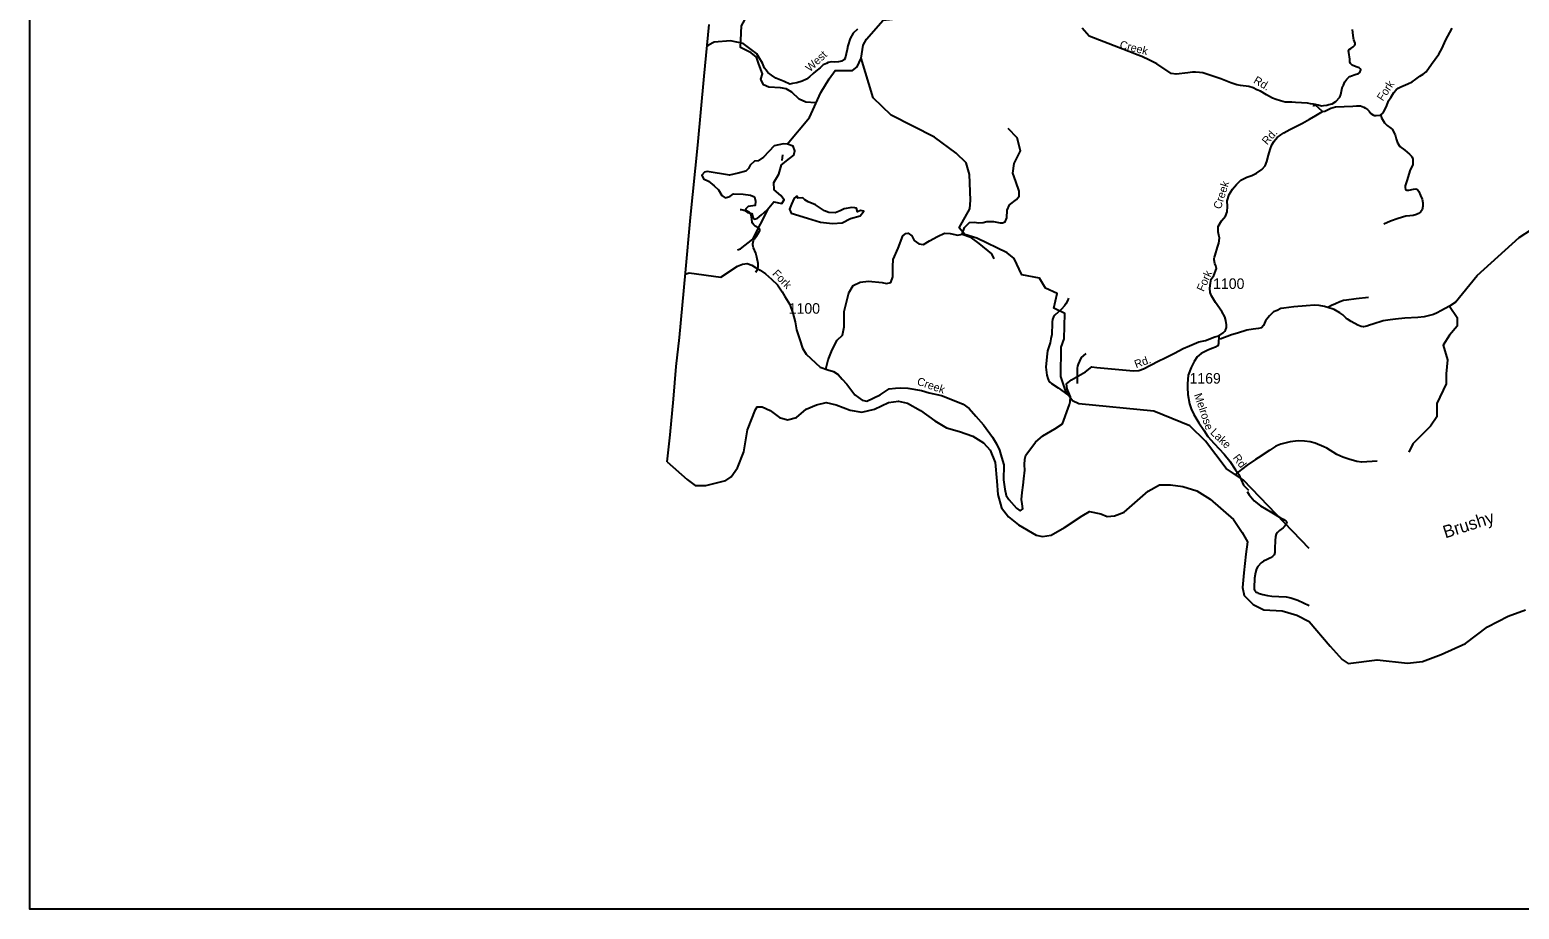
# Model space of a CAD drawing. Extents: x 990631 to 1056237, y 535999 to 585651.
# Drawn here: x 990631 to 1008312, y 535999 to 546441 of the extents above; entities that cross this region are included whole.
import ezdxf

# ---------------------------------------------------------------- set-up
doc = ezdxf.new("R2010")
doc.units = 0
for name, color, linetype in [('Exist Boundary Political CountyLine', 7, 'Continuous'), ('Exist Boundary Political StateLine', 7, 'Continuous'), ('Exist Geographical Mountain Summit Label', 7, 'Continuous'), ('Exist Hydrographic Creek Single Shore', 7, 'Continuous'), ('Exist Hydrographic Pond Over 1500 Sq Ft', 7, 'Continuous'), ('Exist Road Non-System Type 51', 7, 'Continuous'), ('Exist Road Secondary Type 51 Attributed', 7, 'Continuous'), ('Exist Road Secondary Type 51 Label', 7, 'Continuous'), ('Exist Road Secondary Type 51 Number Label', 7, 'Continuous'), ('Scratch_Level_3', 7, 'Continuous')]:
    doc.layers.add(name, color=color, linetype=linetype)

msp = doc.modelspace()

# ---------------------------------------------------------------- linework, layer by layer
at = {"layer": 'Exist Boundary Political CountyLine'}
msp.add_lwpolyline([(998199, 541311), (998232, 541633), (998272, 542057), (998305, 542443), (998344, 542787), (998414, 543556), (998476, 544212), (998560, 545072), (998638, 545892), (998696, 546502)], dxfattribs=at)
at = {"layer": 'Exist Boundary Political StateLine'}
msp.add_lwpolyline([(998199, 541311), (998436, 541101), (998531, 541031), (998658, 541031), (998892, 541088), (998955, 541133), (999031, 541240), (999107, 541431), (999152, 541690), (999247, 541931), (999266, 541963), (999323, 541963), (999418, 541919), (999532, 541836), (999627, 541811), (999734, 541836), (999848, 541938), (999969, 541988), (1000083, 542014), (1000203, 541988), (1000368, 541925), (1000507, 541900), (1000659, 541938), (1000824, 542014), (1000944, 542033), (1001052, 542007), (1001203, 541919), (1001374, 541798), (1001514, 541716), (1001666, 541671), (1001824, 541614), (1001951, 541538), (1002033, 541450), (1002090, 541304), (1002109, 541082), (1002122, 540924), (1002166, 540765), (1002248, 540657), (1002369, 540562), (1002578, 540442), (1002654, 540423), (1002755, 540442), (1002913, 540531), (1003122, 540670), (1003211, 540721), (1003344, 540695), (1003420, 540664), (1003509, 540670), (1003622, 540714), (1003907, 540962), (1004040, 541038), (1004173, 541038), (1004319, 541019), (1004484, 540968), (1004642, 540867), (1004921, 540626), (1005022, 540474), (1005085, 540360), (1005066, 540214), (1005041, 539992), (1005028, 539821), (1005047, 539726), (1005155, 539618), (1005282, 539555), (1005497, 539542), (1005674, 539491), (1005820, 539415), (1006067, 539124), (1006212, 538965), (1006282, 538915), (1006624, 538959), (1006985, 538921), (1007162, 538940), (1007384, 539022), (1007675, 539156), (1007935, 539352), (1008182, 539479), (1008385, 539555)], dxfattribs=at)
at = {"layer": 'Exist Hydrographic Creek Single Shore'}
for points in [[(1000502, 546104), (1000524, 546257), (1000565, 546328), (1000762, 546554), (1001169, 546599), (1001628, 546609), (1001832, 546727), (1002116, 547035), (1002325, 547199), (1002472, 547254), (1002571, 547354), (1002616, 547399), (1002716, 547437), (1002881, 547434), (1003062, 547494), (1003193, 547596), (1003245, 547689), (1003262, 547780), (1003183, 548122), (1003131, 548167), (1003020, 548222), (1002948, 548343), (1002951, 548424), (1002986, 548519)], [(999960, 545574), (999843, 545582), (999764, 545616), (999676, 545700), (999609, 545741), (999542, 545750), (999404, 545758), (999342, 545787), (999308, 545854), (999329, 545917), (999287, 546034), (999258, 546114), (999195, 546168), (999066, 546231), (999078, 546486), (999187, 546682), (999195, 546829), (999200, 547025), (999206, 547098), (999317, 547119), (999233, 547282)], [(999620, 545084), (999887, 545401), (1000022, 545697), (1000119, 545859), (1000193, 545956), (1000398, 545956), (1000453, 546002), (1000502, 546104)], [(1005820, 540283), (1005038, 541093), (1004834, 541231), (1004587, 541558), (1004401, 541739), (1003973, 541912), (1003084, 541998), (1003010, 542036), (1002930, 542146), (1002870, 542324), (1002873, 542672), (1002909, 542773), (1002919, 543072), (1002788, 543137), (1002827, 543310), (1002688, 543372), (1002617, 543491), (1002409, 543532), (1002316, 543727), (1002235, 543794), (1001874, 543966), (1001731, 544012), (1001664, 544090), (1001789, 544315), (1001798, 544419), (1001785, 544724), (1001748, 544862), (1001626, 544975), (1001372, 545167), (1000855, 545427), (1000641, 545634), (1000502, 546104)], [(999564, 544887), (999571, 544955)], [(999031, 543830), (999068, 543842), (999213, 543954), (999395, 544312)]]:
    msp.add_lwpolyline(points, dxfattribs=at)
at = {"layer": 'Exist Hydrographic Pond Over 1500 Sq Ft'}
for points in [[(998673, 544757), (998639, 544749), (998610, 544716), (998627, 544670), (998689, 544645), (998756, 544590), (998807, 544540), (998848, 544473), (998886, 544444), (998940, 544461), (998986, 544494), (999099, 544490), (999187, 544477), (999233, 544456), (999245, 544406), (999241, 544356), (999158, 544343), (999133, 544314), (999124, 544293), (999149, 544272), (999204, 544260), (999216, 544218), (999233, 544193), (999266, 544201), (999316, 544243), (999383, 544302), (999463, 544398), (999559, 544377), (999588, 544423), (999546, 544473), (999467, 544540), (999463, 544628), (999521, 544728), (999555, 544837), (999651, 544912), (999701, 544954), (999714, 545004), (999693, 545059), (999626, 545084), (999580, 545088), (999467, 545063), (999404, 544996), (999342, 544929), (999279, 544883), (999233, 544879), (999183, 544833), (999162, 544795), (999133, 544762), (999041, 544737), (998936, 544716)], [(999739, 544469), (999705, 544440), (999672, 544369), (999651, 544310), (999668, 544264), (999864, 544205), (1000019, 544155), (1000161, 544139), (1000274, 544147), (1000374, 544201), (1000487, 544231), (1000533, 544289), (1000491, 544297), (1000458, 544281), (1000445, 544323), (1000424, 544327), (1000391, 544331), (1000299, 544314), (1000249, 544293), (1000190, 544268), (1000115, 544272), (1000065, 544293), (999960, 544364), (999872, 544398), (999831, 544423), (999806, 544444), (999747, 544440)]]:
    msp.add_lwpolyline(points, close=True, dxfattribs=at)
at = {"layer": 'Exist Road Non-System Type 51'}
for points in [[(1005868, 545532), (1005877, 545546), (1005885, 545556), (1005891, 545556), (1005901, 545555), (1005927, 545551), (1005963, 545539), (1005989, 545541), (1006027, 545547), (1006053, 545554), (1006093, 545561), (1006134, 545590), (1006182, 545642), (1006195, 545674), (1006205, 545733), (1006216, 545767), (1006225, 545785), (1006242, 545824), (1006267, 545853), (1006288, 545877), (1006303, 545886), (1006323, 545896), (1006365, 545908), (1006404, 545921), (1006420, 545934), (1006431, 545964), (1006424, 545976), (1006414, 545989), (1006378, 546002), (1006329, 546021), (1006310, 546040), (1006302, 546062), (1006302, 546094), (1006288, 546173), (1006287, 546189), (1006293, 546205), (1006314, 546218), (1006342, 546239), (1006361, 546260), (1006365, 546270), (1006366, 546282), (1006349, 546321), (1006346, 546343), (1006338, 546407), (1006331, 546444)], [(1006670, 545432), (1006679, 545397), (1006713, 545338), (1006744, 545305), (1006788, 545272), (1006806, 545257), (1006821, 545230), (1006838, 545194), (1006850, 545147), (1006867, 545099), (1006893, 545056), (1006956, 545010), (1007010, 544964), (1007033, 544941), (1007043, 544927), (1007050, 544905), (1007051, 544870), (1007048, 544841), (1007014, 544766), (1006980, 544661), (1006958, 544589), (1006959, 544567), (1006964, 544545), (1006978, 544535), (1007002, 544536), (1007057, 544550), (1007085, 544551), (1007104, 544543), (1007122, 544522), (1007142, 544475), (1007159, 544431), (1007167, 544388), (1007168, 544348), (1007160, 544304), (1007139, 544275), (1007117, 544258), (1007092, 544247), (1007052, 544236), (1007014, 544233), (1006968, 544229), (1006875, 544202), (1006784, 544169), (1006706, 544134)], [(1001698, 544015), (1001727, 544095), (1001785, 544153), (1001840, 544157), (1001898, 544149), (1001948, 544153), (1001994, 544166), (1002070, 544166), (1002149, 544149), (1002178, 544149), (1002208, 544162), (1002228, 544208), (1002233, 544300), (1002262, 544362), (1002345, 544425), (1002375, 544467), (1002375, 544525), (1002337, 544638), (1002299, 544737), (1002316, 544854), (1002391, 545005), (1002354, 545159), (1002245, 545268)], [(1007552, 543203), (1007811, 543525), (1008313, 543976), (1008898, 544353), (1009291, 544478), (1009567, 544478), (1009742, 544411), (1009976, 544436), (1010160, 544478), (1010269, 544428), (1010386, 544486), (1010486, 544604), (1010637, 544629), (1010771, 544637), (1011013, 544729), (1011180, 544721), (1011271, 544716)], [(999249, 543562), (999268, 543593), (999274, 543611), (999277, 543627), (999279, 543641), (999276, 543665), (999262, 543741), (999250, 543790), (999222, 543851), (999217, 543869), (999215, 543887), (999216, 543901), (999218, 543921), (999223, 543941), (999227, 543949), (999232, 543959), (999259, 543992), (999293, 544049), (999297, 544055), (999297, 544061), (999297, 544069), (999296, 544075), (999290, 544083), (999284, 544087), (999243, 544108), (999233, 544117), (999225, 544125), (999212, 544144), (999208, 544152), (999206, 544158), (999202, 544192), (999195, 544238), (999192, 544250), (999188, 544258), (999180, 544267), (999174, 544273), (999145, 544286), (999109, 544297), (999095, 544299), (999079, 544302), (999069, 544302), (999065, 544302)], [(1000080, 542413), (1000109, 542522), (1000155, 542639), (1000214, 542756), (1000280, 542815), (1000297, 542915), (1000297, 543095), (1000352, 543317), (1000406, 543405), (1000489, 543446), (1000586, 543455), (1000749, 543442), (1000799, 543430), (1000853, 543442), (1000878, 543509), (1000878, 543630), (1000882, 543714), (1000941, 543848), (1000995, 543994), (1001029, 544024), (1001058, 544028), (1001100, 543994), (1001129, 543940), (1001183, 543898), (1001242, 543890), (1001313, 543936), (1001405, 543986), (1001489, 544028), (1001555, 544024), (1001647, 544003), (1001698, 544015), (1001789, 543982), (1001898, 543902), (1002049, 543781), (1002074, 543722)], [(1002963, 543256), (1002950, 543222), (1002930, 543187), (1002916, 543165), (1002878, 543125), (1002837, 543090), (1002798, 543053), (1002783, 543032), (1002772, 543000), (1002769, 542974), (1002769, 542918), (1002764, 542864), (1002762, 542824), (1002752, 542771), (1002743, 542725), (1002714, 542630), (1002705, 542558), (1002691, 542434), (1002704, 542342), (1002715, 542301), (1002726, 542279), (1002741, 542257), (1002761, 542240), (1002839, 542191), (1002911, 542139), (1002986, 542082)], [(1006039, 543143), (1005999, 543155), (1005938, 543169), (1005882, 543170), (1005783, 543162), (1005635, 543151), (1005516, 543134), (1005484, 543130), (1005437, 543109), (1005395, 543091), (1005347, 543044), (1005301, 542984), (1005275, 542928), (1005252, 542903), (1005216, 542894), (1005154, 542885), (1005077, 542875), (1004966, 542839), (1004897, 542819), (1004760, 542768)], [(1006523, 543261), (1006377, 543246), (1006260, 543232), (1006228, 543227), (1006183, 543210), (1006130, 543188), (1006084, 543166), (1006039, 543143)], [(1007552, 543203), (1007486, 543159), (1007383, 543104), (1007340, 543080), (1007293, 543059), (1007232, 543043), (1007184, 543033), (1007110, 543025), (1006955, 543018), (1006843, 543006), (1006779, 542998), (1006698, 542985), (1006575, 542945), (1006534, 542932), (1006502, 542920), (1006462, 542913), (1006436, 542918), (1006398, 542933), (1006316, 542978), (1006274, 543005), (1006259, 543018), (1006218, 543057), (1006183, 543082), (1006116, 543119), (1006039, 543143)], [(1007486, 543159), (1007577, 543023), (1007577, 542922), (1007485, 542814), (1007410, 542697), (1007460, 542521), (1007443, 542354), (1007443, 542237), (1007335, 542002), (1007335, 541844), (1007259, 541735), (1007050, 541526), (1007000, 541425)], [(1003167, 542599), (1003134, 542570), (1003113, 542548), (1003092, 542507), (1003077, 542471), (1003070, 542448), (1003065, 542424), (1003064, 542346), (1003063, 542240)], [(1006625, 541318), (1006444, 541308), (1006386, 541316), (1006291, 541341), (1006220, 541368), (1006147, 541398), (1006027, 541472), (1005994, 541488), (1005891, 541533), (1005832, 541549), (1005762, 541557), (1005688, 541562), (1005591, 541547), (1005484, 541519), (1005424, 541496), (1005352, 541451), (1005215, 541359), (1005182, 541338), (1005084, 541270), (1004981, 541191), (1004948, 541166)], [(1005081, 540958), (1005108, 540921), (1005166, 540849), (1005240, 540788), (1005375, 540710), (1005466, 540653), (1005511, 540631), (1005529, 540620), (1005540, 540612), (1005546, 540602), (1005552, 540594), (1005549, 540580), (1005541, 540564), (1005522, 540541), (1005508, 540529), (1005466, 540494), (1005444, 540471), (1005427, 540454), (1005418, 540424), (1005416, 540374), (1005411, 540288), (1005412, 540236), (1005403, 540208), (1005384, 540189), (1005359, 540170), (1005319, 540151), (1005278, 540131), (1005249, 540111), (1005210, 540067), (1005193, 540039), (1005182, 539998), (1005169, 539928), (1005165, 539814), (1005167, 539798), (1005170, 539788), (1005178, 539778), (1005190, 539765), (1005200, 539759), (1005213, 539752), (1005269, 539735), (1005322, 539723), (1005374, 539715), (1005458, 539712), (1005544, 539709), (1005602, 539695), (1005683, 539669), (1005817, 539606)]]:
    msp.add_lwpolyline(points, dxfattribs=at)
at = {"layer": 'Exist Road Secondary Type 51 Attributed'}
for points in [[(1000456, 546450), (1000404, 546401), (1000370, 546337)], [(1005977, 545470), (1005934, 545510), (1005897, 545541), (1005867, 545556), (1005835, 545563), (1005798, 545569), (1005657, 545578), (1005614, 545582), (1005574, 545580), (1005534, 545582), (1005480, 545599), (1005426, 545613), (1005382, 545629), (1005312, 545667), (1005241, 545713), (1005197, 545729), (1005153, 545751), (1005103, 545768), (1005004, 545779), (1004959, 545789), (1004887, 545810), (1004769, 545859), (1004557, 545931), (1004516, 545935), (1004471, 545939), (1004435, 545937), (1004380, 545929), (1004238, 545914), (1004181, 545922), (1004010, 546036), (1003923, 546082), (1003833, 546125), (1003778, 546145), (1003728, 546164), (1003207, 546365), (1003124, 546461)], [(1005977, 545470), (1006005, 545476), (1006077, 545511), (1006133, 545526), (1006335, 545535), (1006381, 545539), (1006429, 545538), (1006467, 545524), (1006488, 545512), (1006512, 545493), (1006531, 545474), (1006552, 545448), (1006581, 545427), (1006595, 545422), (1006613, 545422), (1006660, 545428), (1006670, 545432), (1006688, 545445), (1006690, 545449), (1006703, 545469), (1006735, 545531), (1006761, 545597), (1006787, 545638), (1006824, 545695), (1006852, 545726), (1006876, 545747), (1006905, 545764), (1006935, 545777), (1006990, 545799), (1007043, 545824), (1007085, 545853), (1007132, 545890), (1007170, 545915), (1007207, 545942), (1007269, 546034), (1007314, 546091), (1007356, 546153), (1007396, 546224), (1007438, 546315), (1007515, 546459)], [(1000370, 546337), (1000343, 546250), (1000335, 546205), (1000312, 546102), (1000299, 546086), (1000269, 546070), (1000230, 546059), (1000188, 546058), (1000144, 546060), (1000128, 546056), (1000110, 546051), (1000088, 546040), (1000048, 546023), (1000012, 545990), (999961, 545949), (999931, 545922), (999886, 545883), (999851, 545854), (999800, 545830), (999735, 545810), (999685, 545802), (999653, 545797), (999585, 545827), (999489, 545867), (999434, 545903), (999393, 545932), (999371, 545960), (999352, 545987), (999330, 546046), (999284, 546114), (999260, 546156), (999238, 546175), (999226, 546185), (999099, 546279), (998949, 546310), (998755, 546294), (998689, 546259), (998672, 546245)], [(1004745, 542808), (1004797, 542844), (1004817, 542862), (1004827, 542875), (1004839, 542908), (1004839, 542937), (1004828, 542989), (1004817, 543033), (1004783, 543098), (1004708, 543202), (1004661, 543282), (1004643, 543322), (1004639, 543373), (1004648, 543434), (1004656, 543478), (1004685, 543523), (1004717, 543605), (1004710, 543640), (1004698, 543666), (1004689, 543711), (1004690, 543727), (1004694, 543742), (1004703, 543766), (1004732, 543861), (1004745, 543907), (1004750, 543934), (1004754, 543970), (1004746, 544003), (1004738, 544043), (1004739, 544106), (1004779, 544172), (1004824, 544226), (1004844, 544281), (1004848, 544344), (1004846, 544411), (1004870, 544486), (1004908, 544548), (1004955, 544602), (1005006, 544657), (1005080, 544691), (1005137, 544711), (1005193, 544737), (1005258, 544782), (1005295, 544824), (1005316, 544878), (1005335, 544954), (1005355, 545020), (1005374, 545074), (1005405, 545120), (1005440, 545163), (1005482, 545192), (1005518, 545218), (1005589, 545258), (1005652, 545289), (1005739, 545334), (1005821, 545378), (1005899, 545424), (1005977, 545470)], [(998412, 543540), (998457, 543554), (998835, 543505), (999031, 543636), (999093, 543659), (999148, 543667), (999202, 543645), (999244, 543619), (999302, 543586), (999364, 543544), (999434, 543480), (999506, 543412), (999562, 543331), (999596, 543275), (999654, 543179), (999688, 543076), (999718, 542972), (999732, 542880), (999772, 542759), (999805, 542662), (999847, 542589), (1000014, 542436), (1000103, 542402), (1000173, 542385), (1000229, 542349), (1000276, 542293), (1000330, 542234), (1000427, 542108), (1000514, 542044), (1000567, 542033), (1000726, 542105), (1000833, 542178), (1000908, 542184), (1000970, 542189), (1001056, 542187), (1001216, 542159), (1001309, 542131), (1001452, 542097), (1001605, 542041), (1001712, 541994), (1001782, 541946), (1001862, 541855), (1001951, 541752), (1002058, 541603), (1002108, 541525), (1002144, 541449), (1002167, 541366), (1002193, 541276), (1002195, 541214), (1002188, 541158), (1002188, 541096), (1002206, 540988), (1002220, 540912), (1002253, 540862), (1002346, 540760), (1002389, 540730), (1002419, 540753), (1002413, 540813)], [(1002413, 540813), (1002404, 540864), (1002411, 540949), (1002422, 541033), (1002431, 541111), (1002442, 541212), (1002439, 541274), (1002444, 541341), (1002454, 541390), (1002570, 541545), (1002657, 541620), (1002799, 541703), (1002891, 541764), (1002975, 541991), (1002980, 542025), (1002986, 542082), (1002947, 542178), (1002936, 542238), (1002998, 542285), (1003162, 542380), (1003239, 542440), (1003298, 542431), (1003734, 542392), (1003797, 542397), (1003853, 542415), (1004026, 542508), (1004109, 542546), (1004219, 542603), (1004323, 542656), (1004397, 542689), (1004507, 542736), (1004587, 542751), (1004700, 542796), (1004745, 542808)], [(1004745, 542808), (1004744, 542718), (1004735, 542688), (1004706, 542671), (1004663, 542655), (1004614, 542637), (1004538, 542599), (1004490, 542557), (1004452, 542501), (1004416, 542430), (1004383, 542339), (1004373, 542239), (1004373, 542194), (1004377, 542110), (1004396, 541998), (1004416, 541939), (1004449, 541874), (1004509, 541774), (1004569, 541689), (1004616, 541611), (1004692, 541529), (1004808, 541404), (1004875, 541320), (1004944, 541218), (1004984, 541159), (1005039, 541035), (1005100, 540973)]]:
    msp.add_lwpolyline(points, dxfattribs=at)
at = {"layer": 'Scratch_Level_3'}
msp.add_lwpolyline([(1056237, 535999), (990631, 535999), (990631, 585651), (1056237, 585651)], close=True, dxfattribs=at)

# ---------------------------------------------------------------- texts
at = {"layer": 'Exist Geographical Mountain Summit Label'}
msp.add_text('Brushy', height=150, rotation=17.7188, dxfattribs=at).set_placement((1007435, 540401))
at = {"layer": 'Exist Road Secondary Type 51 Label'}
for s, rotation, p in [('West', 43.0525, (999892, 545935)), ('Creek', 345.8717, (1003562, 546223)), ('Rd.', 329.411, (1005149, 545815)), ('Fork', 56.4132, (1006694, 545587)), ('Rd.', 48.5974, (1005319, 545067)), ('Creek', 72.5051, (1004769, 544304)), ('Fork', 314.2924, (999439, 543538)), ('Fork', 65.5316, (1004565, 543325)), ('Rd.', 19.8565, (1003764, 542421)), ('Creek', 341.1332, (1001155, 542229)), ('Melrose', 288.5911, (1004451, 542108)), ('Lake', 315.9854, (1004638, 541651)), ('Rd.', 307.0489, (1004908, 541358))]:
    msp.add_text(s, height=95, rotation=rotation, dxfattribs=at).set_placement(p)
at = {"layer": 'Exist Road Secondary Type 51 Number Label'}
for s, p in [('1100', (1004678, 543364)), ('1100', (999640, 543070)), ('1169', (1004398, 542240))]:
    msp.add_text(s, height=125, dxfattribs=at).set_placement(p)

doc.saveas('drawing.dxf')
